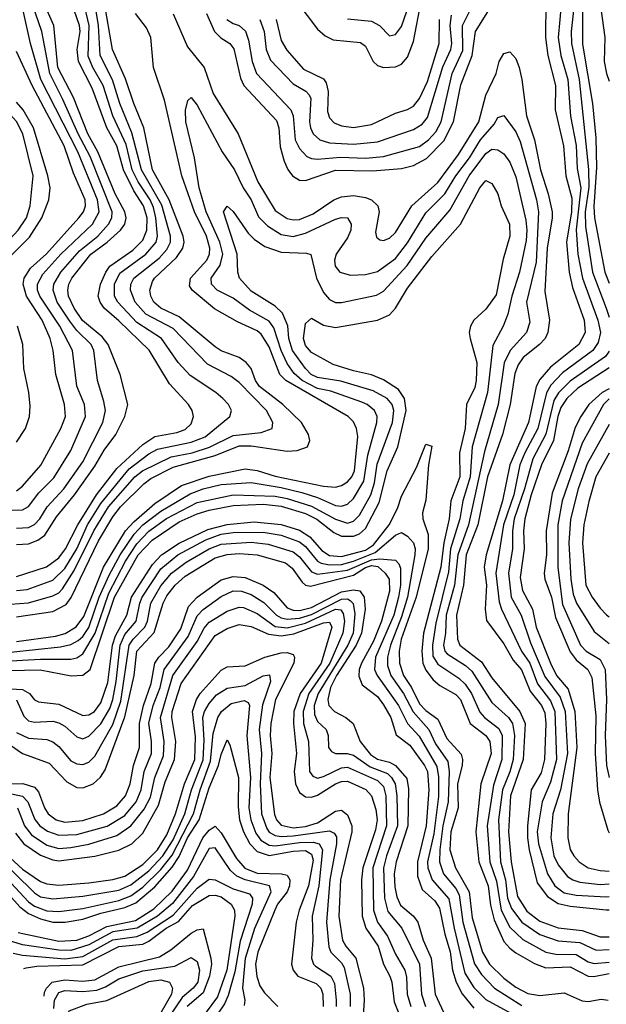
# Model space of a CAD drawing. Header units: inches. Extents: x 1308407 to 1441228, y 959628 to 1036311.
# Tile 448 of 656: x 1388040 to 1389991, y 980577 to 983849. Entities that reach past the tile are written whole.
import ezdxf

# ---------------------------------------------------------------- set-up
doc = ezdxf.new("R2010")
doc.units = ezdxf.units.IN
doc.header["$MEASUREMENT"] = 0
doc.layers.add('B3988', color=7, linetype='Continuous')

msp = doc.modelspace()

# ---------------------------------------------------------------- linework, layer by layer
at = {"layer": 'B3988', "color": 5}
for points, elevation in [([(1389910.8, 984050), (1389911.8, 983768.2), (1389944.8, 983570), (1389956, 983456), (1389958.3, 983358.3), (1389948.6, 983228.6), (1389951.1, 983191.1), (1389985.4, 983010), (1390000, 982973.6)], 2880), ([(1388030, 982159.2), (1388070, 982161.1), (1388090, 982171.2), (1388107.3, 982190), (1388131.9, 982230), (1388186.6, 982290), (1388250, 982379.9), (1388316.7, 982510), (1388325, 982550), (1388320.4, 982580.4), (1388298.7, 982650), (1388287.3, 982750), (1388277.4, 982770), (1388230, 982816.5), (1388206.9, 982846.9), (1388165.3, 982910), (1388151.4, 982950), (1388153.7, 982970), (1388177.2, 983010), (1388239.3, 983080.7), (1388299.8, 983130), (1388335.9, 983170), (1388346.9, 983190), (1388347.4, 983210), (1388274.7, 983394.7), (1388234.4, 983470), (1388184.2, 983584.2), (1388140.3, 983670), (1388114.2, 983810), (1388072.8, 983930)], 2940), ([(1388729, 983850), (1388750, 983836.1), (1388770.1, 983830.1), (1388791.1, 983811.1), (1388801.4, 983781.4), (1388813.5, 983710), (1388827.8, 983670), (1388941.3, 983550), (1388949.5, 983529.5), (1388956.5, 983450), (1388970, 983421), (1388994.4, 983394.4), (1389010, 983387.6), (1389030, 983385.9), (1389107.3, 983392.7), (1389190, 983388.3), (1389250, 983394), (1389370, 983428), (1389399.2, 983450), (1389423.7, 983476.3), (1389441.6, 983510), (1389478.4, 983670), (1389513, 983747), (1389512.4, 983830), (1389564.6, 983935.4)], 2840), ([(1388930.7, 983950), (1389030, 983818), (1389055.4, 983795.4), (1389082.4, 983782.4), (1389173.8, 983773.8), (1389190, 983760.9), (1389215.3, 983710), (1389230, 983697), (1389250, 983690.1), (1389290, 983692.5), (1389310, 983701.6), (1389330, 983724.7), (1389350, 983776.8), (1389375.1, 983910)], 2920), ([(1389130, 983852.1), (1389210, 983844.7), (1389236.4, 983830), (1389270, 983795.2), (1389290, 983799.4), (1389310, 983826), (1389344.6, 983930)], 2940), ([(1389967.3, 983927.3), (1389985.3, 983790), (1389983.3, 983710), (1389990.9, 983670), (1390000, 983645.1)], 2920), ([(1388010, 981907.1), (1388070, 981911.1), (1388150, 981933.9), (1388170, 981944), (1388182.9, 981957.1), (1388221.7, 982018.3), (1388287.2, 982150), (1388335.8, 982230), (1388423.5, 982330), (1388448.7, 982350), (1388544.3, 982395.7), (1388613.2, 982410), (1388671.7, 982428.3), (1388750, 982467.7), (1388843.4, 982476.6), (1388879.3, 982490), (1388881.7, 982510), (1388860.6, 982550), (1388770, 982643.4), (1388743.4, 982663.4), (1388664.5, 982704.5), (1388550, 982822.7), (1388460.1, 982870), (1388424.6, 982910), (1388408.7, 982950), (1388410.3, 982970), (1388420.1, 982990), (1388503.7, 983056.3), (1388530, 983085.5), (1388541.2, 983110), (1388541.2, 983130), (1388512.7, 983232.7), (1388445, 983350), (1388413.6, 983473.6), (1388373.5, 983570), (1388349.2, 983649.2), (1388308, 983730), (1388301.9, 983830), (1388290, 983903.7)], 2840), ([(1388030, 982104.7), (1388070, 982107.4), (1388100.9, 982119.1), (1388123.9, 982136.1), (1388162.7, 982197.3), (1388222.8, 982270), (1388290, 982364.8), (1388321.2, 982418.8), (1388360.4, 982470), (1388390.3, 982530), (1388399.3, 982570), (1388374.7, 982670), (1388334.1, 982770), (1388315, 982795), (1388249, 982849), (1388221.9, 982890), (1388202.6, 982930), (1388199.8, 982950), (1388203.4, 982970), (1388213.8, 982990), (1388276.8, 983070), (1388330.8, 983110), (1388375.2, 983150), (1388389.9, 983170), (1388394, 983190), (1388389.7, 983210), (1388358.1, 983270), (1388300.3, 983410), (1388266.8, 983470), (1388219, 983590), (1388167.5, 983690), (1388153.3, 983830), (1388118.2, 983910)], 2920), ([(1388030, 981951.6), (1388064.6, 981955.4), (1388150, 981986.5), (1388190, 982025.3), (1388229.8, 982090.2), (1388266.2, 982170), (1388310, 982241.7), (1388403.8, 982356.2), (1388470, 982406), (1388498.1, 982421.9), (1388610, 982444.8), (1388657, 982463), (1388738.9, 982530), (1388744.8, 982550), (1388734.5, 982570), (1388715.6, 982590), (1388692.6, 982610), (1388607.1, 982667.1), (1388567.1, 982710), (1388511.9, 982790), (1388430, 982842.8), (1388366.2, 982910), (1388355.2, 982930), (1388355.8, 982970), (1388373.5, 983006.5), (1388459.5, 983070), (1388494.4, 983110), (1388498.4, 983130), (1388493.1, 983190), (1388485.2, 983225.2), (1388474.1, 983250), (1388434.4, 983310), (1388414.5, 983350), (1388394.1, 983434.1), (1388349.9, 983530.1), (1388317.5, 983630), (1388283.7, 983690), (1388268, 983728), (1388271.6, 983830), (1388252.1, 983910)], 2860), ([(1388030, 981864.4), (1388150, 981881.7), (1388194.4, 981905.6), (1388211.5, 981928.5), (1388302.5, 982117.5), (1388350, 982197), (1388375.6, 982230), (1388453, 982307), (1388476, 982324), (1388550, 982362.4), (1388690, 982400.5), (1388770, 982432.8), (1388810, 982432.7), (1388930, 982414.8), (1388962.7, 982417.3), (1388997.1, 982430), (1389005.2, 982450), (1389000.8, 982470), (1388976.8, 982510), (1388915.4, 982570), (1388837.5, 982630), (1388824.3, 982650), (1388809.3, 982689.3), (1388793.1, 982710), (1388770, 982726.6), (1388710, 982748.5), (1388690, 982761.7), (1388570, 982861.5), (1388509, 982890), (1388486.2, 982910), (1388476.4, 982930), (1388473.2, 982950), (1388481.4, 982978.6), (1388488.5, 982990), (1388561.6, 983058.4), (1388582.5, 983090), (1388587, 983110), (1388583.9, 983130), (1388537.4, 983250), (1388481.4, 983350), (1388452.8, 983490), (1388419.2, 983570), (1388392.4, 983652.4), (1388348.5, 983750), (1388320.8, 983910)], 2820), ([(1388660.9, 983870), (1388687.5, 983810), (1388708.9, 983788.9), (1388738.9, 983770), (1388752.2, 983752.2), (1388774.8, 983654.8), (1388785, 983630), (1388894.5, 983514.5), (1388902.1, 983490), (1388906.4, 983426.4), (1388919.2, 983379.2), (1388931.4, 983351.4), (1388947.4, 983330), (1388970, 983315.9), (1388990, 983314.8), (1389090.6, 983349.4), (1389213.4, 983346.6), (1389310, 983354.2), (1389350, 983364.7), (1389392.5, 983387.5), (1389450, 983446.9), (1389482.3, 983510), (1389507.4, 983632.6), (1389544.7, 983730), (1389555.7, 983810), (1389607.6, 983892.4)], 2820), ([(1389788.9, 983910), (1389788.1, 983790), (1389795.6, 983730), (1389821.7, 983630), (1389820.6, 983550), (1389848.7, 983430), (1389856.4, 983330), (1389876.3, 983256.3), (1389874.4, 983210), (1389858.6, 983110), (1389866.9, 983010), (1389878.6, 982958.6), (1389917.2, 982850), (1389919.8, 982810), (1389899.6, 982770), (1389805.3, 982694.7), (1389770, 982653.2), (1389757.5, 982630), (1389731.8, 982510), (1389670, 982370), (1389645.3, 982250), (1389590.9, 982070), (1389583.9, 982030), (1389592.5, 981970), (1389587.4, 981890), (1389592.6, 981852.6), (1389650, 981775.1), (1389680.5, 981720.5), (1389708.6, 981688.6), (1389737.6, 981617.6), (1389774.7, 981570), (1389785.8, 981545.8), (1389788.9, 981510), (1389785.4, 981390), (1389773.9, 981346.1), (1389740.6, 981290), (1389728.4, 981170), (1389729, 981130), (1389734.3, 981090), (1389761, 980981), (1389794.8, 980934.8), (1389830, 980912.2), (1389870, 980903.4), (1389990, 980890.5), (1390000, 980890.5)], 2820), ([(1389841.6, 983910), (1389830.5, 983790), (1389839.8, 983730), (1389862.3, 983650), (1389871.4, 983528.6), (1389890.4, 983430.4), (1389894.1, 983354.1), (1389906.1, 983290), (1389890.5, 983150.5), (1389896.3, 983070), (1389911.2, 982990), (1389961.9, 982850), (1389970.9, 982809.1), (1389963.6, 982776.4), (1389946.2, 982750), (1389844.6, 982675.4), (1389806, 982634), (1389791.3, 982608.7), (1389762.4, 982490), (1389719.4, 982410), (1389703.5, 982370), (1389683.4, 982270), (1389649.2, 982170), (1389623.7, 982010), (1389634.2, 981914.2), (1389642.1, 981890), (1389708.9, 981750), (1389735.8, 981710), (1389761.6, 981641.6), (1389805.3, 981585.3), (1389819.6, 981550), (1389824.5, 981390), (1389805.3, 981314.7), (1389777, 981250), (1389761.1, 981150), (1389764.9, 981110), (1389794.8, 981010), (1389819.5, 980970), (1389850, 980947.6), (1389890, 980939.6), (1389990, 980934.2), (1390000, 980934.8)], 2840), ([(1387982.2, 982217.8), (1388050, 982220.4), (1388070, 982231.4), (1388103.7, 982276.3), (1388153.5, 982326.5), (1388210, 982417.6), (1388259.4, 982530), (1388255.6, 982570), (1388230, 982631.3), (1388215.6, 982750), (1388173.7, 982830), (1388107.3, 982930), (1388099.8, 982950), (1388099.4, 982970), (1388117.2, 983002.8), (1388177.4, 983070), (1388281.9, 983170), (1388304.2, 983210), (1388298.7, 983250), (1388233.9, 983410), (1388110.7, 983650), (1388076.2, 983770), (1388049.1, 983890)], 2960), ([(1388030, 981998.5), (1388129.4, 982030.6), (1388170, 982060.1), (1388192.4, 982090), (1388233.1, 982170), (1388295.8, 982270), (1388362.9, 982357.1), (1388450, 982437.1), (1388490, 982463.3), (1388562.4, 982477.6), (1388590, 982487.5), (1388610, 982505.6), (1388618.2, 982530), (1388613.3, 982550), (1388601.9, 982570), (1388538.6, 982638.6), (1388470.4, 982750.4), (1388370, 982848.6), (1388320.8, 982890), (1388307.3, 982910), (1388301.4, 982930), (1388308.7, 982970), (1388326.3, 983010), (1388340.2, 983030), (1388416.8, 983083.2), (1388450, 983116.3), (1388463.4, 983150), (1388464.2, 983190), (1388451.9, 983230), (1388419.9, 983279.9), (1388385.6, 983350), (1388363, 983430), (1388330.5, 983490), (1388281.7, 983621.7), (1388236.3, 983710), (1388230.8, 983750), (1388241.2, 983810), (1388238.8, 983830), (1388221.1, 983881.1)], 2880), ([(1388030, 981782.7), (1388159.4, 981800.6), (1388191.2, 981808.8), (1388228.5, 981831.5), (1388253.9, 981866.1), (1388319.1, 982030), (1388392.2, 982150), (1388419.7, 982180.3), (1388490, 982241.4), (1388578.7, 982301.3), (1388670, 982331.8), (1388790, 982356.1), (1388830, 982351.3), (1388890, 982331.8), (1389050, 982298.5), (1389090, 982295.8), (1389110, 982300.5), (1389130, 982312.7), (1389144.3, 982330), (1389153.1, 982350), (1389163.9, 982463.9), (1389160.1, 982490), (1389150, 982513.1), (1389132.5, 982530), (1388924.7, 982650), (1388905.3, 982670), (1388870, 982762.1), (1388843.4, 982803.4), (1388830, 982814.6), (1388764.7, 982844.7), (1388688.4, 982888.4), (1388614.2, 982950), (1388604.9, 982964.9), (1388608.2, 982990), (1388662.4, 983050), (1388671.1, 983070), (1388672.3, 983090), (1388660.9, 983130), (1388621.5, 983210), (1388579.6, 983330), (1388521.6, 983581.6), (1388485.1, 983690), (1388476.6, 983790), (1388461.6, 983821.6), (1388425.4, 983870)], 2780), ([(1388550, 983868.9), (1388598.4, 983758.4), (1388653.5, 983690), (1388683.4, 983603.4), (1388766.8, 983470), (1388831.9, 983310), (1388890, 983215), (1388930, 983188.5), (1388950, 983183.8), (1388970, 983185.3), (1389015.9, 983204.1), (1389084.9, 983250), (1389110, 983260.1), (1389150, 983264.8), (1389190, 983257.8), (1389210.1, 983250), (1389230.6, 983230), (1389234.9, 983210), (1389223, 983143), (1389226.2, 983126.2), (1389237.3, 983117.3), (1389250, 983114.8), (1389270, 983123.4), (1389290, 983141.5), (1389344.3, 983230), (1389430, 983308.2), (1389499.2, 983400.8), (1389566.3, 983510), (1389590, 983597.8), (1389624.1, 983670), (1389634, 983710), (1389650, 983737), (1389670, 983742), (1389690, 983720.2), (1389701, 983690), (1389710.1, 983650), (1389725, 983530), (1389752.2, 983450), (1389771.9, 983350), (1389797, 983270), (1389810, 983210), (1389810.9, 983190), (1389793.9, 983090), (1389785.7, 982945.7), (1389802.1, 982850), (1389795.7, 982810), (1389786.9, 982790), (1389768.6, 982770), (1389713.6, 982726.4), (1389697.7, 982702.3), (1389686.5, 982673.5), (1389670.4, 982570), (1389645.5, 982470), (1389595.7, 982330), (1389563, 982170), (1389525, 982070), (1389515.5, 981970), (1389492.4, 981870), (1389495.5, 981790), (1389504, 981770), (1389575.3, 981715.3), (1389610, 981662.3), (1389703.3, 981550), (1389720.6, 981510), (1389714.6, 981390), (1389672.2, 981270), (1389665.2, 981150), (1389674.3, 981050), (1389695.1, 980935.1), (1389726.6, 980886.6), (1389770, 980852.9), (1389830, 980830.7), (1389910, 980822.1), (1389970, 980800.5), (1390000, 980800.8)], 2780), ([(1388838.6, 983850), (1388853.3, 983810), (1388859.5, 983750), (1388874, 983714), (1388950, 983635.7), (1388991.5, 983611.5), (1389001, 983601), (1389007.8, 983587.8), (1389003.9, 983510), (1389006.9, 983490), (1389016.3, 983470), (1389038.4, 983450), (1389070, 983440.3), (1389150, 983435.2), (1389230, 983443.1), (1389350, 983484.6), (1389377.8, 983502.2), (1389396.2, 983523.8), (1389447.1, 983692.9), (1389474.1, 983750), (1389477.4, 983770), (1389471.1, 983830), (1389475.8, 983864.2)], 2860), ([(1389882.2, 983890), (1389873.3, 983810), (1389874.5, 983770), (1389900.6, 983650), (1389931.2, 983351.2), (1389932.1, 983292), (1389920.6, 983210), (1389921.7, 983161.7), (1389944.7, 983010), (1389990, 982890.1), (1390000, 982859.9)], 2860), ([(1388892.5, 983850), (1388910, 983780.2), (1388927.9, 983747.9), (1388984.3, 983684.3), (1389050, 983652), (1389059.5, 983639.5), (1389066.1, 983610), (1389063.5, 983543.5), (1389070, 983522.5), (1389086, 983506), (1389110, 983496.6), (1389150, 983491.1), (1389210, 983500.4), (1389290, 983538.7), (1389330, 983550.5), (1389350, 983562.1), (1389370, 983586.9), (1389396.5, 983643.5), (1389434.7, 983770), (1389435.5, 983850)], 2880), ([(1388030, 982282.7), (1388050, 982299), (1388111, 982369), (1388177.6, 982490), (1388193, 982530), (1388189.6, 982570), (1388160.1, 982670), (1388151.9, 982750), (1388142.1, 982790), (1388115.3, 982850), (1388062.9, 982930), (1388051.9, 982970), (1388054.8, 982990), (1388076.4, 983023.6), (1388128.9, 983071.1), (1388236.9, 983190), (1388252.3, 983210), (1388259.2, 983230), (1388257.6, 983250), (1388218.9, 983338.9), (1388187.9, 983430), (1388081.6, 983630), (1388030, 983743.6)], 2980), ([(1387996.2, 983050), (1388073.4, 983126.6), (1388114, 983190), (1388137.4, 983250), (1388141.6, 983290), (1388133.9, 983330), (1388086.5, 983490), (1388051.4, 983550), (1388030, 983574.6)], 3020), ([(1388010, 981747.5), (1388175.4, 981764.6), (1388210, 981772.3), (1388234.6, 981785.4), (1388250, 981799.4), (1388270, 981828.6), (1388304.4, 981930), (1388337.5, 982002.5), (1388374.6, 982070), (1388420.8, 982139.2), (1388450.2, 982170), (1388510, 982216.1), (1388607.2, 982272.8), (1388650, 982289.6), (1388710, 982304.4), (1388810, 982310.7), (1388910, 982294.3), (1388977.9, 982277.9), (1389030, 982261.2), (1389090, 982234.9), (1389110, 982232.2), (1389130, 982238.8), (1389150, 982257.8), (1389184.3, 982315.7), (1389197.8, 982402.2), (1389227.7, 982510), (1389228.4, 982530), (1389220.3, 982550), (1389195.9, 982570), (1389177.9, 982577.9), (1389075, 982615), (1389030, 982623.9), (1388979.3, 982650), (1388953.2, 982673.2), (1388930, 982706.3), (1388909.5, 982750), (1388884.9, 982824.9), (1388870, 982847.1), (1388803.9, 982883.9), (1388750, 982923.4), (1388697.3, 982950), (1388678.2, 982970), (1388676.9, 982990), (1388706.3, 983033.7), (1388716.1, 983070), (1388706.2, 983110), (1388660.5, 983210), (1388636.6, 983290), (1388621.2, 983390), (1388592.5, 983510), (1388591.5, 983548.5), (1388599.7, 983580.3), (1388610, 983590.3), (1388630, 983565.5), (1388713.8, 983410), (1388754.7, 983350), (1388783.7, 983290), (1388809.4, 983250), (1388834, 983194), (1388864.1, 983164.1), (1388910, 983134.7), (1388950, 983128), (1388990, 983139.1), (1389090, 983186), (1389110, 983192.2), (1389130.2, 983190), (1389142.7, 983170), (1389140.7, 983150), (1389130, 983123.7), (1389092.6, 983070), (1389086.9, 983050), (1389089.4, 983029.4), (1389105, 983010), (1389139.8, 982999.8), (1389190, 983001.7), (1389230, 983011.7), (1389290, 983055.9), (1389330, 983107.4), (1389390, 983207.6), (1389454.1, 983270), (1389490, 983330.4), (1389535.7, 983390), (1389572.6, 983450), (1389617.7, 983502.3), (1389630, 983524.2), (1389650, 983531.1), (1389690, 983476), (1389704.4, 983444.4), (1389758.5, 983250), (1389765, 983210), (1389757.3, 983042.7), (1389725.1, 982910), (1389735.8, 982844.2), (1389725.1, 982810), (1389670.7, 982749.3), (1389650.8, 982709.2), (1389631.1, 982570), (1389585.9, 982414.1), (1389532.8, 982170), (1389496.8, 982070), (1389485.6, 981970), (1389458.4, 981870), (1389455.9, 981810), (1389448.9, 981770), (1389453.4, 981750), (1389461.3, 981741.3), (1389522.7, 981702.7), (1389543.8, 981683.8), (1389610, 981579.9), (1389665.2, 981530), (1389678.9, 981510), (1389685, 981470), (1389680.4, 981390), (1389670.1, 981349.9), (1389645.9, 981290), (1389631.9, 981190), (1389638.9, 981050), (1389655.3, 980990), (1389661.9, 980930), (1389675.3, 980895.3), (1389710, 980849.5), (1389770, 980808.6), (1389830, 980788), (1389902.7, 980782.7), (1389957.2, 980757.2), (1390000, 980759.2)], 2760), ([(1387970, 981715.9), (1388110, 981724.1), (1388210, 981723.4), (1388230, 981728), (1388250, 981741.1), (1388290.9, 981810), (1388336.8, 981943.2), (1388392.1, 982050), (1388430, 982106.6), (1388470, 982148.9), (1388528.4, 982191.6), (1388630, 982244), (1388750, 982270), (1388890, 982265.8), (1388930, 982258), (1389010, 982232.6), (1389090, 982188.6), (1389130, 982176), (1389150, 982182.2), (1389170, 982202.6), (1389207.9, 982270), (1389219.7, 982310), (1389228.3, 982371.7), (1389279.2, 982510), (1389284.3, 982550), (1389278.3, 982570), (1389261.5, 982590), (1389215.6, 982615.6), (1389107.4, 982647.4), (1389030, 982659.7), (1389009.4, 982670), (1388990, 982690), (1388947, 982750), (1388934.9, 982790), (1388932, 982832), (1388914.1, 982874.1), (1388890, 982897.4), (1388810, 982946.8), (1388771.3, 982990), (1388765.8, 983010), (1388763.4, 983070), (1388717.4, 983210), (1388730, 983228.9), (1388750, 983212.1), (1388799.9, 983139.9), (1388819.8, 983119.8), (1388855.4, 983095.4), (1388910, 983076.1), (1388993.5, 983073.5), (1389008.3, 983068.3), (1389027, 982990), (1389050, 982942.9), (1389070, 982919.1), (1389090, 982908.7), (1389110, 982908.8), (1389226.4, 982933.6), (1389250, 982946.9), (1389328.3, 983031.7), (1389390, 983122.7), (1389470, 983215.6), (1389535, 983330), (1389590, 983404.5), (1389610, 983419.1), (1389630, 983416.5), (1389650, 983403.8), (1389670, 983376.1), (1389690, 983327.1), (1389722.7, 983182.7), (1389726.7, 983150), (1389724.5, 983115.5), (1389701.9, 983010), (1389675.9, 982930), (1389663.1, 982870), (1389647.6, 982830), (1389613.4, 982766.6), (1389595.5, 982610), (1389544.9, 982430), (1389538.1, 982330), (1389513.2, 982250), (1389503, 982190), (1389472.9, 982090), (1389465.4, 982014.6), (1389423.8, 981843.8), (1389412.3, 981770), (1389414.3, 981734.3), (1389430, 981706.9), (1389500.3, 981660.3), (1389520.9, 981640.9), (1389541.8, 981610), (1389570, 981547.5), (1389585.3, 981530), (1389633.3, 981493.3), (1389644.3, 981470), (1389643.6, 981390), (1389615.4, 981304.6), (1389594.5, 981170), (1389603.3, 981050), (1389625.6, 980985.6), (1389641.1, 980890), (1389670, 980833.2), (1389712.6, 980792.6), (1389790, 980749.5), (1389823, 980743), (1389890, 980742.3), (1389930, 980718.2), (1389950, 980712.1), (1390000, 980717.3)], 2740), ([(1387950, 981685.4), (1388108.3, 981688.3), (1388211.7, 981668.3), (1388250, 981670.1), (1388274.9, 981690), (1388355.6, 981930), (1388433.8, 982070), (1388480.4, 982119.6), (1388570, 982180.7), (1388630, 982207.2), (1388670, 982219.2), (1388750, 982234.2), (1388850, 982238.5), (1388910, 982232), (1388990, 982207.9), (1389028.6, 982188.6), (1389084.4, 982144.4), (1389110, 982132.7), (1389150, 982132.3), (1389170, 982140.5), (1389190, 982158.2), (1389235.8, 982244.2), (1389262.4, 982350), (1389297.9, 982430), (1389325, 982550), (1389319.6, 982590), (1389300, 982620), (1389250, 982652.7), (1389210, 982669.2), (1389150, 982681.6), (1389082.6, 982702.6), (1389010, 982742.9), (1388990, 982766.1), (1388983.4, 982790), (1388990, 982839.5), (1389010, 982857.2), (1389050, 982834.2), (1389090, 982826.1), (1389230, 982850.1), (1389270, 982868), (1389290, 982890.7), (1389330, 982957.1), (1389410, 983062), (1389505.7, 983170), (1389570, 983290.2), (1389590, 983315), (1389610, 983304.9), (1389629.5, 983270), (1389641.1, 983230), (1389669.2, 983170), (1389669.4, 983130), (1389647.2, 983052.8), (1389624.8, 982935.2), (1389590, 982886.7), (1389550, 982850.9), (1389538.7, 982830), (1389534.9, 982810), (1389537.8, 982790), (1389559.6, 982710), (1389557.9, 982650), (1389553.2, 982626.8), (1389526, 982570), (1389521.8, 982490), (1389502.1, 982410), (1389503.1, 982330), (1389473.3, 982250), (1389468.5, 982190), (1389450, 982110), (1389440.8, 982030), (1389382.8, 981810), (1389376.8, 981750), (1389380.5, 981710), (1389390, 981687.7), (1389414.9, 981654.9), (1389436.7, 981636.7), (1389490, 981606.9), (1389505.9, 981590), (1389537.5, 981510), (1389590.3, 981470.3), (1389603.7, 981450), (1389607.2, 981410), (1389573.6, 981310), (1389556.4, 981150), (1389566.8, 981050), (1389597.9, 980970), (1389605.7, 980905.7), (1389617.2, 980857.2), (1389650, 980785.7), (1389670, 980762.8), (1389690, 980748.3), (1389752.1, 980712.1), (1389790, 980697.5), (1389870, 980701.6), (1389930, 980670.7), (1389948.7, 980668.7), (1390000, 980678.9)], 2720), ([(1388030, 982445), (1388059.6, 982490), (1388072.8, 982530), (1388074.9, 982565.1), (1388070.7, 982610), (1388053.7, 982690), (1388050.2, 982770), (1388033, 982830)], 3020), ([(1390000, 982747.6), (1389987.6, 982730), (1389870, 982647.7), (1389831.5, 982608.5), (1389816.6, 982583.4), (1389790, 982471.8), (1389746, 982390), (1389718.7, 982290), (1389684.5, 982190), (1389678.7, 982150), (1389678.2, 982090), (1389665.1, 982010), (1389674.1, 981930), (1389707.5, 981870), (1389738.5, 981778.5), (1389786.3, 981666.3), (1389837.1, 981597.1), (1389854, 981550), (1389861.5, 981410), (1389837.8, 981290), (1389812.9, 981210), (1389806, 981130), (1389815.9, 981070), (1389830, 981040.6), (1389861.8, 981001.8), (1389879.2, 980990), (1389902.2, 980982.2), (1389970, 980975.2), (1390000, 980976.9)], 2860), ([(1390000, 982692.2), (1389895.4, 982624.6), (1389859, 982590), (1389839.4, 982560.6), (1389829.2, 982530.8), (1389814.5, 982450), (1389774.5, 982370), (1389740.4, 982270), (1389719.5, 982190), (1389714.8, 982150), (1389717.7, 982090), (1389704.5, 981995.5), (1389711.9, 981951.9), (1389745.5, 981890), (1389757.7, 981830), (1389804.7, 981710), (1389825, 981670), (1389864, 981624), (1389885.7, 981550), (1389892.6, 981430), (1389863.6, 981210), (1389862.2, 981130), (1389870, 981091.4), (1389882.4, 981070), (1389900.6, 981050), (1389930, 981030.8), (1389970, 981021.4), (1390000, 981018.9)], 2880), ([(1390000, 982621.9), (1389976.2, 982610), (1389932.2, 982570), (1389905.9, 982530), (1389886.5, 982493.5), (1389864.1, 982415.9), (1389810, 982275.7), (1389790.2, 982150), (1389791.7, 982070), (1389783.8, 982010), (1389786.4, 981990), (1389808.7, 981930), (1389821.8, 981861.8), (1389870, 981748.6), (1389890, 981721.7), (1389929.5, 981689.5), (1389942.9, 981662.9), (1389955.3, 981535.3), (1389954, 981410), (1389960.8, 981290), (1389968.3, 981248.3), (1389995.3, 981155.3), (1390000, 981146.4)], 2920), ([(1390000, 982589), (1389981.2, 982570), (1389910, 982441.9), (1389843.6, 982250), (1389828.8, 982170), (1389828.8, 982028.8), (1389845.3, 981905.3), (1389904.6, 981770), (1389923.7, 981750), (1389970, 981722.9), (1389986.5, 981690), (1389991.6, 981590), (1389987.1, 981470), (1389990.8, 981370), (1390000, 981330.2)], 2940), ([(1390000, 982503.7), (1389926.6, 982373.4), (1389897, 982290), (1389871.1, 982188.9), (1389865.4, 982110), (1389872.9, 981990), (1389880.3, 981940.3), (1389891.9, 981910), (1389950, 981815.8), (1390000, 981776.3)], 2960), ([(1387911.2, 981631.2), (1388050, 981622.8), (1388072.9, 981610), (1388090, 981589.1), (1388102.4, 981582.4), (1388170, 981574.7), (1388250, 981537.1), (1388270, 981538.3), (1388288.8, 981550), (1388310, 981578.4), (1388333.3, 981646.7), (1388349.2, 981770), (1388358.6, 981801.4), (1388396.1, 981870), (1388411.6, 981930), (1388481.8, 982038.2), (1388511.5, 982070), (1388570, 982109.7), (1388665.8, 982154.2), (1388730, 982171.5), (1388819.7, 982179.7), (1388910, 982171), (1388970, 982152.1), (1389004.4, 982130), (1389044.4, 982084.4), (1389070, 982068.4), (1389110, 982065), (1389190, 982086.1), (1389216.5, 982103.5), (1389268.9, 982170), (1389295.9, 982224.1), (1389310, 982265.1), (1389359.5, 982360.5), (1389390, 982438), (1389410, 982431.7), (1389399.8, 982370), (1389390, 982252), (1389379.9, 982210), (1389380.8, 982190), (1389398, 982138), (1389397.8, 982090), (1389358.6, 981930), (1389308.7, 981790), (1389302, 981750), (1389302.6, 981710), (1389316.1, 981670), (1389342.6, 981630), (1389370, 981574.9), (1389390, 981553.3), (1389430, 981524.5), (1389460.6, 981460.6), (1389508.5, 981408.5), (1389512.9, 981390), (1389511.3, 981370), (1389495.6, 981310), (1389497.8, 981230), (1389473.3, 981150), (1389470.3, 981090), (1389488.9, 981030), (1389535.1, 980950), (1389544.3, 980864.3), (1389578.9, 980750), (1389602.7, 980710), (1389650, 980663.6), (1389690, 980633.7), (1389730, 980612.8), (1389770, 980605.6), (1389850, 980614.8), (1389910, 980588.8), (1389930, 980585.7), (1389973.4, 980593.4), (1389996.5, 980590)], 2680), ([(1390000, 982408.9), (1389955.5, 982330), (1389931.9, 982248.1), (1389915.6, 982170), (1389911.6, 982110), (1389922.7, 981970), (1389943.7, 981930), (1389970, 981893), (1389991.2, 981871.3), (1390000, 981864.8)], 2980), ([(1388030, 981589), (1388054.4, 981534.4), (1388070, 981519.2), (1388090, 981514.6), (1388150, 981518.1), (1388170, 981512.7), (1388190, 981501.6), (1388230, 981466.1), (1388250, 981458.6), (1388270, 981467.7), (1388310, 981509.1), (1388339.7, 981560.3), (1388350.2, 981590), (1388361.4, 981650), (1388374.5, 981770), (1388390, 981806.1), (1388427.1, 981850), (1388439.3, 981910), (1388448, 981930), (1388510, 982023.7), (1388565.8, 982070), (1388659.4, 982120.6), (1388710, 982139.1), (1388750, 982145.1), (1388850, 982146), (1388910, 982135.6), (1388970, 982113.5), (1388990, 982097.7), (1389030, 982050), (1389043, 982043), (1389070, 982037.2), (1389110, 982038.9), (1389150, 982049.7), (1389221.9, 982078.1), (1389290, 982136.2), (1389310, 982144.7), (1389330, 982132.9), (1389350, 982110.8), (1389355.3, 982090), (1389354.3, 982070), (1389329.9, 981930), (1389310, 981864.5), (1389273.2, 981770), (1389263.6, 981730), (1389263.1, 981703.1), (1389274, 981670), (1389316, 981610), (1389348.5, 981548.5), (1389400, 981490), (1389422.6, 981442.6), (1389464.1, 981384.1), (1389468.2, 981350), (1389464.4, 981250), (1389446.8, 981170), (1389436.5, 981090), (1389435.9, 981050), (1389449.6, 981010), (1389490, 980961.4), (1389500.8, 980940.8), (1389513.2, 980850), (1389551.8, 980711.8), (1389575.3, 980675.3), (1389618.5, 980630), (1389710, 980572.9)], 2660), ([(1388030, 981480.4), (1388070, 981461.4), (1388130, 981456.4), (1388150, 981449.6), (1388170, 981433.1), (1388210, 981386.3), (1388230, 981375.8), (1388250, 981373.7), (1388270, 981381.7), (1388290, 981401), (1388350, 981506.6), (1388376.2, 981583.8), (1388404.2, 981770), (1388417.2, 981790), (1388456.8, 981830), (1388465.1, 981850), (1388476.1, 981910), (1388510, 981967.6), (1388544.6, 982010), (1388593.5, 982046.5), (1388670, 982090), (1388710, 982105.7), (1388810, 982113.1), (1388865.9, 982105.9), (1388950, 982080.3), (1388970, 982064.3), (1389010, 982013.7), (1389030, 982006.6), (1389130, 982019.5), (1389210, 982054.1), (1389236.8, 982056.8), (1389290, 982052.6), (1389300.8, 982040.8), (1389305.9, 982025.9), (1389305.9, 981970), (1389299.6, 981930), (1389284, 981870), (1389223.7, 981730), (1389219.7, 981690), (1389228.2, 981670), (1389299.8, 981570), (1389329.9, 981509.9), (1389368.1, 981468.1), (1389427.5, 981367.5), (1389432.9, 981332.9), (1389432.8, 981267.2), (1389417, 981143), (1389396.6, 981050), (1389397.4, 981030), (1389411.1, 980990), (1389466.8, 980926.8), (1389484.4, 980830), (1389520.7, 980680.7), (1389550, 980633), (1389590, 980593.1), (1389710, 980527.7)], 2640), ([(1388010, 981438.3), (1388050, 981410.7), (1388138.5, 981378.5), (1388196.6, 981316.6), (1388230, 981296.9), (1388250, 981295.8), (1388284.9, 981310), (1388308.6, 981331.4), (1388324.1, 981355.9), (1388390, 981531.6), (1388420.5, 981670), (1388430, 981750), (1388487.7, 981812.3), (1388517, 981910), (1388530, 981934.7), (1388557.4, 981970), (1388590, 981999.7), (1388690, 982061.1), (1388730, 982071.9), (1388770, 982075.1), (1388830, 982070.9), (1388923.6, 982043.6), (1388946.6, 982026.6), (1388979.3, 981979.3), (1388990, 981969.8), (1389006.6, 981966.6), (1389150, 982003.4), (1389190, 982028.5), (1389210, 982035.4), (1389231.3, 982031.3), (1389255.3, 982010), (1389268.8, 981990), (1389269.7, 981950), (1389243.6, 981850), (1389216.7, 981783.3), (1389176.2, 981710), (1389168.8, 981690), (1389167.5, 981667.5), (1389178.9, 981638.9), (1389230, 981600.1), (1389250, 981572.5), (1389274.1, 981530), (1389292.4, 981472.4), (1389337.7, 981437.7), (1389386.3, 981370), (1389395.5, 981350), (1389400.8, 981290), (1389391.4, 981170), (1389362.5, 981050), (1389362.8, 981002.8), (1389378.8, 980958.8), (1389420.5, 980920.5), (1389436.3, 980896.3), (1389454, 980810), (1389471.5, 980751.5), (1389479.6, 980690), (1389490.9, 980650), (1389511.4, 980611.4), (1389550, 980563.9)], 2620), ([(1387990, 981309.9), (1388050.4, 981310.4), (1388090, 981298.7), (1388102.6, 981282.6), (1388122.9, 981230), (1388135.3, 981210), (1388161.5, 981190), (1388190, 981182.2), (1388250, 981187.2), (1388318.5, 981210), (1388363.6, 981236.4), (1388391.9, 981270), (1388407.8, 981310), (1388418.1, 981370), (1388438.9, 981430), (1388439, 981510), (1388452, 981570), (1388477.6, 981642.4), (1388490, 981710), (1388502.9, 981730), (1388535.7, 981764.3), (1388575.5, 981824.5), (1388601.5, 981898.5), (1388630, 981929.8), (1388710, 981987.1), (1388750, 981998.1), (1388790, 981995.3), (1388850.1, 981970), (1388885, 981945), (1388930, 981894.4), (1388950, 981887.1), (1388970, 981885.8), (1389010, 981895.6), (1389110, 981947.8), (1389150, 981954.4), (1389171.4, 981951.4), (1389186, 981930), (1389189.2, 981890), (1389176.1, 981810), (1389158.7, 981770), (1389093.6, 981670), (1389073.1, 981630), (1389064.2, 981590), (1389067.6, 981570), (1389086.6, 981550), (1389124.3, 981530), (1389148.5, 981510), (1389172.5, 981450), (1389207.1, 981407.1), (1389230, 981391.7), (1389270, 981381.4), (1389290, 981370.8), (1389327.3, 981327.3), (1389333.3, 981293.3), (1389330.8, 981170), (1389291.5, 981050), (1389285, 981010), (1389287, 980967), (1389294.2, 980934.2), (1389306.3, 980906.3), (1389349.6, 980869.6), (1389363.4, 980850), (1389381.7, 980790), (1389408.1, 980730), (1389421.1, 980610), (1389456, 980536)], 2580), ([(1387970, 981284.9), (1388050, 981268.2), (1388067.1, 981250), (1388090.9, 981190.9), (1388107.6, 981170), (1388132.3, 981152.3), (1388170, 981138.8), (1388230, 981140.9), (1388330.7, 981169.3), (1388390, 981204.4), (1388427.3, 981250), (1388443.6, 981290), (1388454.2, 981350), (1388478.3, 981410), (1388478.6, 981450), (1388470, 981511.3), (1388484, 981570), (1388507.1, 981630), (1388520.4, 981690), (1388600.4, 981799.6), (1388630, 981867.5), (1388650, 981889.2), (1388710, 981931.6), (1388750, 981950.6), (1388777.7, 981950), (1388810, 981938.8), (1388852, 981912), (1388894.1, 981870), (1388910, 981861), (1388930, 981856.9), (1388970, 981859.7), (1389010, 981872.3), (1389110, 981923.7), (1389130, 981924.1), (1389139, 981919), (1389148.8, 981908.8), (1389154.8, 981874.8), (1389148.9, 981810), (1389131.5, 981770), (1389032.1, 981610), (1389019.4, 981570), (1389019.9, 981539.9), (1389030, 981517.1), (1389059.1, 981490), (1389066.2, 981470), (1389066.5, 981430), (1389076.5, 981416.5), (1389090.5, 981410.5), (1389129.3, 981410.7), (1389150, 981404.8), (1389205.5, 981365.5), (1389263.3, 981343.3), (1389276.9, 981330), (1389288, 981310), (1389294.1, 981270), (1389296, 981170), (1389259.8, 981070), (1389249.9, 981030), (1389252.7, 980930), (1389264.7, 980884.7), (1389310.7, 980830), (1389369, 980710), (1389375.6, 980610), (1389389.6, 980570)], 2560), ([(1388032.6, 981230), (1388055.8, 981170), (1388079.6, 981139.6), (1388130, 981105.9), (1388170, 981095.1), (1388210, 981097.4), (1388270, 981108.8), (1388362.7, 981137.3), (1388410, 981169.7), (1388454.3, 981225.7), (1388474.6, 981265.4), (1388489.8, 981330.2), (1388518, 981402), (1388520.3, 981450), (1388508.7, 981530), (1388549.2, 981670), (1388630, 981782.3), (1388653.7, 981826.3), (1388670, 981846.3), (1388730, 981883.7), (1388770, 981896.3), (1388784.6, 981895.4), (1388830, 981875.9), (1388890, 981832.4), (1388930, 981828.1), (1388990, 981843.2), (1389090, 981889.7), (1389107.7, 981887.7), (1389115.4, 981875.4), (1389120.3, 981850), (1389114.2, 981810), (1389071.7, 981710), (1389001.8, 981610), (1388982.4, 981550), (1388983.7, 981510), (1389000.8, 981450), (1389004.3, 981350), (1389014.5, 981334.5), (1389030, 981328.2), (1389050, 981333.4), (1389110, 981362.3), (1389130, 981364.9), (1389230, 981320.2), (1389250, 981300.3), (1389257.1, 981270), (1389259.5, 981170), (1389214.6, 981030), (1389216.1, 980890), (1389229.8, 980850), (1389262.9, 980802.9), (1389290, 980742.9), (1389321.1, 980690), (1389326.7, 980666.7), (1389328.4, 980610), (1389340.4, 980570)], 2540), ([(1388025.9, 981145.9), (1388053.6, 981110), (1388110, 981072.4), (1388150, 981056.8), (1388170, 981053.9), (1388290.5, 981069.5), (1388370, 981089.3), (1388413.3, 981110), (1388450, 981146), (1388501.3, 981238.7), (1388523.5, 981316.5), (1388554.5, 981390), (1388559.9, 981450), (1388545.7, 981530), (1388547, 981550), (1388576.9, 981643.1), (1388690, 981802.4), (1388730, 981825.9), (1388770, 981838.6), (1388810, 981832.9), (1388866.9, 981806.9), (1388910, 981801.5), (1388951.5, 981808.5), (1389050, 981844.8), (1389070, 981846.4), (1389078.3, 981830), (1389042.1, 981710), (1388972.9, 981610), (1388952.1, 981550), (1388950.5, 981510.5), (1388960, 981410), (1388952.7, 981350), (1388957.2, 981310), (1388970, 981280.9), (1388990, 981266.6), (1389010, 981265.6), (1389030, 981271.7), (1389090, 981309), (1389110, 981317.5), (1389130, 981318.8), (1389190.9, 981290.9), (1389210.1, 981270), (1389224.4, 981224.4), (1389228.9, 981190), (1389223.2, 981156.8), (1389180.8, 981030), (1389177.1, 980990), (1389179, 980870), (1389190.6, 980830), (1389231.6, 980770), (1389250.2, 980710.2), (1389270.6, 980670), (1389277.6, 980650), (1389284.9, 980584.9), (1389307.6, 980530)], 2520), ([(1387979.4, 981090), (1388050, 981026.2), (1388110, 980985.2), (1388130, 980977.1), (1388170, 980972.9), (1388270, 980979.9), (1388350, 980991.6), (1388390, 981003), (1388450, 981041), (1388498.3, 981090), (1388530, 981140.1), (1388558.3, 981210), (1388588.1, 981310), (1388622.3, 981390), (1388625.3, 981465.3), (1388614.3, 981550), (1388627.6, 981590), (1388640.4, 981610), (1388710, 981686.9), (1388730, 981698.5), (1388790, 981701.8), (1388854.9, 981730), (1388910, 981744.3), (1388930, 981746.5), (1388950, 981738.8), (1388954.3, 981730), (1388951.7, 981710), (1388890.9, 981590), (1388875.3, 981510), (1388873.2, 981470), (1388879, 981410), (1388871.9, 981330), (1388887.1, 981207.1), (1388894.3, 981190), (1388910, 981172.1), (1388950, 981163.6), (1388990, 981167.8), (1389030, 981179.6), (1389090, 981218.7), (1389110, 981221.5), (1389130, 981206.9), (1389144.8, 981170), (1389144.7, 981150), (1389106.4, 980990), (1389101.2, 980870), (1389114, 980790), (1389124.2, 980770), (1389157.6, 980730), (1389183.3, 980630), (1389185.9, 980590), (1389181, 980521)], 2480), ([(1387956.6, 981076.6), (1388090, 980947.5), (1388110, 980934.4), (1388150, 980927.4), (1388250, 980936), (1388370, 980956.2), (1388410, 980973.4), (1388470, 981020.7), (1388516.3, 981070), (1388550, 981123.3), (1388589, 981210), (1388611.6, 981290), (1388650.7, 981389.3), (1388654.1, 981454.1), (1388649.4, 981530), (1388654.8, 981550), (1388670, 981576.5), (1388694.9, 981605.1), (1388730, 981627.9), (1388790, 981636.6), (1388850, 981668.9), (1388871.3, 981671.3), (1388874.1, 981650), (1388847.6, 981572.4), (1388836.3, 981490), (1388844.1, 981410), (1388839.3, 981310), (1388844.5, 981210), (1388861.4, 981161.4), (1388870, 981149), (1388890, 981137.7), (1388910, 981134.2), (1388950, 981136.4), (1389070, 981152.8), (1389085.4, 981145.4), (1389093.3, 981133.3), (1389093.3, 981110), (1389071.7, 980990), (1389060.7, 980850), (1389067.9, 980767.9), (1389074.6, 980750), (1389110, 980714.3), (1389119, 980699), (1389138.9, 980610), (1389138.5, 980570)], 2460), ([(1387938.1, 981058.1), (1388070, 980916.9), (1388090, 980902.8), (1388130, 980887.3), (1388170, 980884.7), (1388250, 980895.5), (1388370, 980922.2), (1388410, 980936.8), (1388450, 980966.1), (1388510, 981025.1), (1388547.7, 981072.3), (1388618.6, 981210), (1388640.6, 981290), (1388674.8, 981385.2), (1388683.7, 981476.3), (1388699.1, 981530), (1388711, 981550), (1388743.7, 981576.3), (1388786.2, 981586.2), (1388799.3, 981579.3), (1388804.6, 981570), (1388795.8, 981470), (1388807.6, 981330), (1388802.5, 981230), (1388808.4, 981190), (1388825.4, 981145.4), (1388842.1, 981122.1), (1388870, 981105.7), (1388890, 981103.1), (1388970, 981114.5), (1389015.7, 981115.7), (1389035.6, 981110), (1389046.7, 981090), (1389034.9, 980970), (1389012.1, 980870), (1389014.9, 980790), (1389010.1, 980730), (1389016.5, 980710), (1389023.2, 980703.2), (1389075.2, 980670), (1389086.4, 980646.4), (1389092.7, 980590), (1389091.9, 980570)], 2440), ([(1387930, 981023.8), (1388040.9, 980900.9), (1388070, 980878.1), (1388110, 980860.8), (1388150, 980850.2), (1388191.5, 980850), (1388250, 980859.4), (1388310, 980879.5), (1388390, 980898.1), (1388426.3, 980913.7), (1388490, 980967.4), (1388547.7, 981032.3), (1388570, 981068.4), (1388598.5, 981130), (1388636.5, 981190), (1388670, 981295.9), (1388701.1, 981370), (1388710, 981406.9), (1388730, 981455.6), (1388738.8, 981438.8), (1388767.8, 981330), (1388766.9, 981233.1), (1388770.9, 981190), (1388784.4, 981150), (1388805.5, 981110), (1388830, 981085), (1388870, 981071.5), (1388950, 981086.1), (1388990, 981087.9), (1389010, 981075.9), (1389015.9, 981055.9), (1389000.8, 980970), (1388969.8, 980890), (1388959.2, 980850), (1388943.6, 980710), (1388949.3, 980690), (1388965.4, 980670), (1389025.4, 980645.4), (1389041.5, 980630), (1389048.1, 980610), (1389049.4, 980570)], 2420), ([(1388035.4, 980815.4), (1388170, 980786.8), (1388230, 980790), (1388270, 980804.5), (1388330, 980834.9), (1388425, 980855), (1388486.2, 980893.8), (1388546.8, 980953.2), (1388597.9, 981022.1), (1388649, 981130), (1388670, 981155.2), (1388690, 981169.2), (1388710, 981147), (1388760.8, 981060.8), (1388789.1, 981029.1), (1388830, 981012.9), (1388910.8, 981010.8), (1388930, 981006.3), (1388938.3, 980990), (1388937, 980970), (1388929.1, 980950), (1388897.9, 980910), (1388888, 980890), (1388831.6, 980750), (1388824.7, 980710), (1388829.1, 980669.1), (1388838.6, 980638.6), (1388854.5, 980614.5), (1388898.8, 980570)], 2380), ([(1388787.5, 980572.5), (1388790.1, 980590), (1388782, 980630), (1388790.7, 980730), (1388822.3, 980830), (1388875.9, 980950), (1388870.5, 980970), (1388790.3, 980990.3), (1388762.5, 981002.5), (1388741.6, 981021.6), (1388690, 981096.9), (1388670, 981094.6), (1388618.3, 981001.7), (1388548.6, 980911.4), (1388498.4, 980870), (1388430.3, 980829.7), (1388350, 980817.1), (1388270, 980774.5), (1388210, 980756), (1388170, 980756.4), (1388050, 980774.6), (1387985.6, 980794.8)], 2360), ([(1388018.7, 980746.7), (1388050, 980740.4), (1388190, 980727.8), (1388250, 980736), (1388350, 980791), (1388430, 980801.8), (1388463.6, 980816.4), (1388550, 980873.3), (1388630, 980962.5), (1388670, 980993), (1388690, 980990.1), (1388750, 980960), (1388803.8, 980943.8), (1388814.8, 980930), (1388813.5, 980910), (1388773.7, 980786.3), (1388755.4, 980684.6), (1388733.9, 980606.1), (1388721.3, 980578.7), (1388674.4, 980510)], 2340), ([(1388053.7, 980695.8), (1388061.5, 980698.5), (1388096.9, 980703.1), (1388250, 980707.4), (1388370, 980768.5), (1388450, 980777), (1388470, 980787.1), (1388526.9, 980830), (1388567.8, 980852.2), (1388614.6, 980905.4), (1388670, 980938.8), (1388690, 980939.9), (1388710, 980933.4), (1388743.7, 980910), (1388754.4, 980890), (1388755.4, 980870), (1388728.8, 980690), (1388698.1, 980601.9), (1388644.9, 980530)], 2320), ([(1388121.5, 980603.6), (1388123, 980617), (1388129.3, 980630.7), (1388148.1, 980650), (1388190, 980657.7), (1388250, 980653.3), (1388290, 980657.6), (1388370, 980700.9), (1388505.5, 980734.5), (1388542.5, 980757.5), (1388610, 980812.7), (1388630, 980823.7), (1388650, 980827.2), (1388676, 980730), (1388677.6, 980710), (1388671, 980670), (1388650, 980614.8), (1388596.7, 980570)], 2280), ([(1388154.2, 980562.6), (1388156, 980590), (1388170, 980615.9), (1388190, 980622.8), (1388250, 980619.1), (1388296.4, 980623.6), (1388325.2, 980634.8), (1388370, 980661), (1388450, 980688.4), (1388556.5, 980703.5), (1388610, 980732.2), (1388630, 980719.1), (1388638.2, 980690), (1388632.8, 980650), (1388616.7, 980630), (1388580.3, 980599.7), (1388519.3, 980510), (1388511.5, 980490), (1388496.8, 980410), (1388490.7, 980310), (1388475.1, 980224.9), (1388495.7, 980130), (1388510.9, 980010.9), (1388516.4, 980000)], 2260), ([(1388202.4, 980509.2), (1388195.8, 980530), (1388204.8, 980555.2), (1388263.3, 980576.7), (1388330.5, 980589.5), (1388470, 980652.4), (1388510, 980657.7), (1388538.1, 980650), (1388548.8, 980630), (1388545.4, 980610), (1388488, 980512), (1388465.7, 980434.3), (1388459.2, 980290), (1388452.2, 980230), (1388473.4, 980130), (1388481.1, 980001.1), (1388481.4, 980000)], 2240)]:
    msp.add_lwpolyline(points, dxfattribs=dict(at, elevation=elevation))
at = {"layer": 'B3988', "color": 5, "elevation": 3040}
msp.add_lwpolyline([(1387890, 983562.7), (1387843.3, 983550), (1387817.3, 983530), (1387803.3, 983510), (1387764.2, 983370), (1387756.3, 983290), (1387765.6, 983230), (1387790, 983149.5), (1387830, 983078.9), (1387910, 982966.4), (1387930, 982974), (1387944.6, 983030), (1387965.2, 983074.8), (1388035.3, 983150), (1388062.8, 983190), (1388074.7, 983230), (1388085.1, 983330), (1388050.7, 983470), (1388030, 983511.2), (1388010, 983533.1), (1387990, 983545.5), (1387930, 983559.6)], close=True, dxfattribs=at)

doc.saveas('drawing.dxf')
